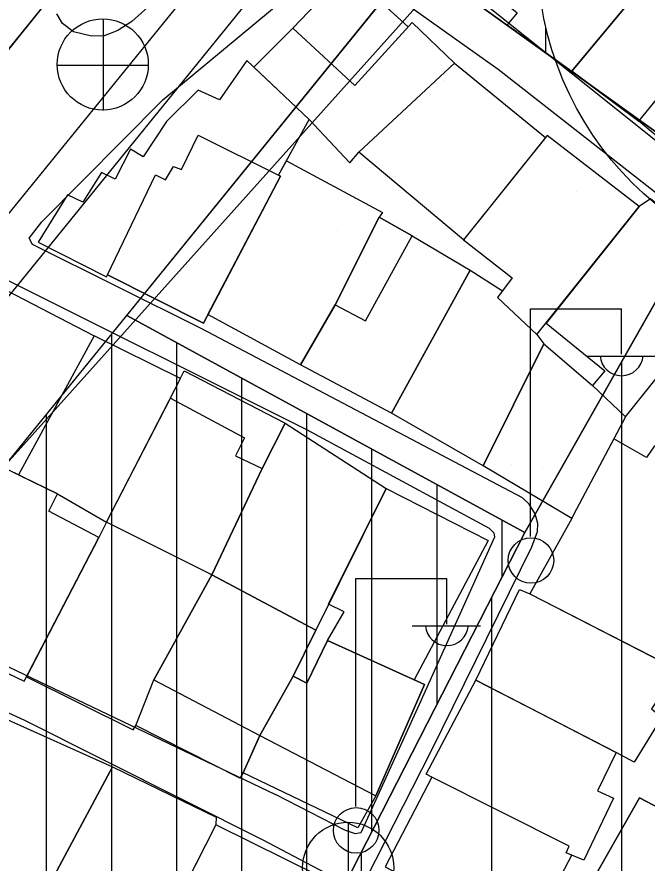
# Model space of a CAD drawing. Extents: x 417997 to 421451, y 4451742 to 4455216.
# Drawn here: x 420395.4 to 420443.8, y 4453138.4 to 4453203.4 of the extents above; entities that cross this region are included whole.
import ezdxf

# ---------------------------------------------------------------- set-up
doc = ezdxf.new("R2010")
doc.units = 0
for name, color, linetype in [('ADA', 7, 'Continuous'), ('ADAKENARI', 7, 'Continuous'), ('B_Mesken', 7, 'Continuous'), ('B_Teras', 7, 'Continuous'), ('Default', 7, 'Continuous'), ('KALDIRIM', 7, 'Continuous'), ('PL_AYA_PARK_DINLENME', 7, 'Continuous'), ('PL_EĞİTİM', 7, 'Continuous'), ('PL_KON_MEV_350', 7, 'Continuous'), ('PL_KON_MEV_450', 7, 'Continuous'), ('S_Elektrik_Diregi', 7, 'Continuous'), ('S_Rogar_Kapagi', 7, 'Continuous'), ('S_Rogar_Kapagi_Buski', 7, 'Continuous'), ('SM_DAIRE', 7, 'Continuous'), ('SN_KENTSEL_DONUSUM', 7, 'Continuous'), ('TR_ORTAYOGUNKONUT', 7, 'Continuous'), ('TR_PARKALANI', 7, 'Continuous'), ('TR_YUKSEKYOGUNKONUT', 7, 'Continuous'), ('Yol_Sose', 7, 'Continuous')]:
    doc.layers.add(name, color=color, linetype=linetype)

# ---------------------------------------------------------------- blocks, each defined once
blk = doc.blocks.new('POINT_DISPLAY')
at = {"layer": 'Default'}
blk.add_line((0, 0), (0, 0), dxfattribs=at)

msp = doc.modelspace()

# ---------------------------------------------------------------- linework, layer by layer
at = {"layer": 'ADA'}
for p, q in [((420426.016, 4453207.777), (420449.713, 4453190.777)), ((420426.016, 4453207.777), (420449.713, 4453190.777)), ((420449.713, 4453190.777), (420434.399, 4453163.753)), ((420449.713, 4453190.777), (420434.399, 4453163.753)), ((420434.399, 4453163.753), (420403.815, 4453180.435)), ((420434.399, 4453163.753), (420403.815, 4453180.435)), ((420380.647, 4453058.73), (420434.399, 4453163.753)), ((420380.647, 4453058.73), (420434.399, 4453163.753))]:
    msp.add_line(p, q, dxfattribs=at)
at = {"layer": 'ADAKENARI'}
for p, q in [((420423.262, 4453236.139), (420367.927, 4453167.8)), ((420423.262, 4453236.139), (420367.927, 4453167.8)), ((420403.815, 4453180.435), (420426.016, 4453207.777)), ((420403.815, 4453180.435), (420426.016, 4453207.777)), ((420327.372, 4453086.289), (420403.815, 4453180.435)), ((420327.372, 4453086.289), (420403.815, 4453180.435))]:
    msp.add_line(p, q, dxfattribs=at)
at = {"layer": 'B_Mesken'}
for points in [[(420433.056, 4453217.413), (420425.951, 4453210.077), (420433.801, 4453203.679), (420433.047, 4453202.739), (420438.017, 4453199.182), (420445.147, 4453207.782), (420442.947, 4453209.535), (420436.112, 4453214.978)], [(420447.415, 4453195.022), (420445.831, 4453193.11), (420443.156, 4453195.339), (420438.017, 4453199.182), (420445.147, 4453207.782), (420452.894, 4453201.714)], [(420420.754, 4453206.866), (420416.582, 4453202.48), (420413.581, 4453199.497), (420417.834, 4453195.47), (420420.962, 4453192.154), (420421.632, 4453192.975), (420429.004, 4453199.814), (420425.741, 4453202.934), (420425.42, 4453202.581)], [(420415.479, 4453191.21), (420417.834, 4453195.47), (420413.048, 4453200.001), (420410.938, 4453196.999), (420409.297, 4453197.735), (420406.854, 4453195.326), (420405.073, 4453192.611), (420404.103, 4453193.201), (420402.914, 4453190.907), (420401.865, 4453191.407), (420400.435, 4453189.118), (420399.249, 4453189.698), (420396.992, 4453186.059), (420402.255, 4453183.398), (420402.34, 4453183.54), (420409.697, 4453179.84), (420415.634, 4453191.134)], [(420429.687, 4453186.236), (420421.632, 4453192.975), (420429.004, 4453199.814), (420435.984, 4453194.09)], [(420429.687, 4453186.236), (420433.41, 4453183.324), (420432.292, 4453181.797), (420435.327, 4453178.965), (420443.182, 4453188.793), (420436.119, 4453194.259)], [(420416.08, 4453192.298), (420423.465, 4453188.335), (420423.199, 4453187.968), (420419.814, 4453181.239), (420417.167, 4453176.631), (420410.047, 4453180.504), (420415.634, 4453191.134), (420415.479, 4453191.21)], [(420436.032, 4453179.847), (420440.553, 4453176.188), (420439.602, 4453175.05), (420442.134, 4453172.652), (420451.019, 4453183.745), (420444.044, 4453189.396), (420443.182, 4453188.793)], [(420425.732, 4453186.551), (420430.203, 4453183.902), (420424.162, 4453172.935), (420417.167, 4453176.631), (420419.814, 4453181.239), (420423.199, 4453187.968)], [(420431.201, 4453168.886), (420424.162, 4453172.935), (420430.203, 4453183.902), (420432.683, 4453182.331), (420432.292, 4453181.797), (420435.327, 4453178.965), (420435.844, 4453178.255)], [(420385.179, 4453172.961), (420387.359, 4453176.742), (420388.169, 4453176.255), (420389.993, 4453179.521), (420390.924, 4453179.031), (420393.184, 4453183.052), (420401.299, 4453178.858), (420395.483, 4453168.178), (420394.033, 4453168.881)], [(420395.483, 4453168.178), (420398.493, 4453166.719), (420402.251, 4453164.56), (420407.928, 4453175.597), (420401.299, 4453178.858)], [(420438.003, 4453164.839), (420431.201, 4453168.886), (420435.844, 4453178.255), (420439.602, 4453175.05), (420442.134, 4453172.652), (420438.137, 4453165.111)], [(420407.172, 4453174.084), (420408.212, 4453176.163), (420415.973, 4453172.152), (420414.209, 4453168.666), (420410.353, 4453160.506), (420402.251, 4453164.56)], [(420415.973, 4453172.152), (420423.737, 4453167.151), (420418.325, 4453156.263), (420410.353, 4453160.506), (420414.209, 4453168.666)], [(420434.778, 4453159.051), (420446.938, 4453152.81), (420453.407, 4453162.537), (420449.685, 4453166.028), (420449.028, 4453165.527), (420446.895, 4453167.11), (420447.124, 4453167.959), (420444.36, 4453170.416), (420443.747, 4453169.521), (420441.238, 4453170.962), (420438.137, 4453165.111), (420438.003, 4453164.839)], [(420387.633, 4453156.321), (420395.932, 4453152.331), (420401.663, 4453163.384), (420397.813, 4453165.398), (420398.493, 4453166.719), (420394.033, 4453168.881)], [(420423.737, 4453167.151), (420431.579, 4453163.15), (420425.903, 4453152.437), (420419.228, 4453155.479), (420420.523, 4453157.68), (420419.32, 4453158.264)], [(420396.105, 4453152.664), (420404.305, 4453148.614), (420404.501, 4453148.94), (420405.881, 4453152.454), (420410.353, 4453160.506), (420402.251, 4453164.56), (420401.663, 4453163.384)], [(420412.747, 4453145.308), (420412.507, 4453144.895), (420404.501, 4453148.94), (420405.881, 4453152.454), (420410.353, 4453160.506), (420418.325, 4453156.263), (420416.586, 4453152.735), (420414.387, 4453148.8), (420414.035, 4453148.169)], [(420446.127, 4453153.227), (420444.137, 4453150.217), (420444.91, 4453149.586), (420442.787, 4453146.12), (420441.41, 4453146.855), (420430.621, 4453152.423), (420433.984, 4453159.383), (420434.778, 4453159.051)], [(420422.955, 4453143.525), (420421.574, 4453141.078), (420412.747, 4453145.308), (420414.035, 4453148.169), (420414.387, 4453148.8), (420416.586, 4453152.735), (420417.655, 4453152.18), (420419.228, 4453155.479), (420426.683, 4453152.082)], [(420435.518, 4453149.922), (420441.41, 4453146.855), (420439.972, 4453143.934), (420441.214, 4453143.348), (420438.942, 4453138.597), (420437.56, 4453139.161), (420437.804, 4453139.676), (420427.244, 4453144.976), (420426.804, 4453145.206), (420430.621, 4453152.423)], [(420395.14, 4453134.346), (420388.398, 4453137.934), (420394.381, 4453149.497), (420402.71, 4453145.766), (420396.317, 4453133.799)], [(420402.71, 4453145.766), (420410.678, 4453141.895), (420410.652, 4453141.313), (420405.913, 4453131.99), (420402.046, 4453133.988), (420400.777, 4453131.279), (420400.356, 4453131.569), (420396.317, 4453133.799)], [(420427.244, 4453144.976), (420423.675, 4453138.093), (420433.707, 4453132.849), (420434.528, 4453132.358), (420438.012, 4453138.976), (420437.56, 4453139.161), (420437.804, 4453139.676)], [(420449.262, 4453129.97), (420452.93, 4453127.892), (420457.542, 4453135.393), (420453.217, 4453138.138), (420443.215, 4453143.385), (420439.02, 4453136.039), (420449.262, 4453129.97)], [(420406.128, 4453132.414), (420404.815, 4453129.831), (420412.83, 4453125.727), (420418.785, 4453137.297), (420410.652, 4453141.313)]]:
    msp.add_lwpolyline(points, close=True, dxfattribs=at)
at = {"layer": 'B_Teras'}
for points in [[(420447.415, 4453195.022), (420452.894, 4453201.714), (420445.147, 4453207.782), (420438.017, 4453199.182), (420443.156, 4453195.339), (420444.626, 4453197.129)], [(420416.582, 4453202.48), (420413.581, 4453199.497), (420417.834, 4453195.47), (420420.962, 4453192.154), (420421.632, 4453192.975), (420429.004, 4453199.814), (420425.741, 4453202.934), (420421.33, 4453198.101)], [(420402.34, 4453183.54), (420406.015, 4453191.235), (420406.78, 4453190.836), (420407.389, 4453191.874), (420408.008, 4453191.644), (420409.308, 4453194.268), (420415.634, 4453191.134), (420409.697, 4453179.84)], [(420419.814, 4453181.239), (420422.142, 4453180.007), (420425.732, 4453186.551), (420423.199, 4453187.968)], [(420407.172, 4453174.084), (420412.861, 4453171.033), (420412.165, 4453169.645), (420414.209, 4453168.666), (420410.353, 4453160.506), (420402.251, 4453164.56)], [(420410.353, 4453160.506), (420405.881, 4453152.454), (420414.035, 4453148.169), (420416.586, 4453152.735), (420418.325, 4453156.263)], [(420414.035, 4453148.169), (420422.955, 4453143.525), (420426.683, 4453152.082), (420419.228, 4453155.479), (420417.655, 4453152.18), (420416.586, 4453152.735)], [(420439.02, 4453136.039), (420443.215, 4453143.385), (420453.217, 4453138.138), (420451.292, 4453135.024), (420451.911, 4453134.545), (420449.262, 4453129.97)]]:
    msp.add_lwpolyline(points, close=True, dxfattribs=at)
at = {"layer": 'KALDIRIM'}
for p, q in [((420439.644, 4453237.253), (420391.998, 4453178.573)), ((420439.644, 4453237.253), (420391.998, 4453178.573)), ((420418.202, 4453217.191), (420389.187, 4453181.456)), ((420418.202, 4453217.191), (420389.187, 4453181.456))]:
    msp.add_line(p, q, dxfattribs=at)
at = {"layer": 'PL_AYA_PARK_DINLENME'}
msp.add_lwpolyline([(420449.713, 4453190.777), (420434.399, 4453163.753), (420403.815, 4453180.435), (420426.016, 4453207.777)], close=True, dxfattribs=at)
msp.add_lwpolyline([(420449.713, 4453190.777), (420434.399, 4453163.753), (420403.815, 4453180.435), (420426.016, 4453207.777)], close=True, dxfattribs=at)
at = {"layer": 'PL_EĞİTİM'}
msp.add_lwpolyline([(420363.831, 4453162.741), (420367.927, 4453167.8), (420423.262, 4453236.139)], dxfattribs=at)
msp.add_lwpolyline([(420363.831, 4453162.741), (420367.927, 4453167.8), (420423.262, 4453236.139)], dxfattribs=at)
at = {"layer": 'PL_KON_MEV_350'}
msp.add_lwpolyline([(420345.713, 4452985.559), (420346.185, 4453017.188), (420363.18, 4453066.755), (420380.647, 4453058.73), (420434.399, 4453163.753), (420449.713, 4453190.777), (420473.239, 4453173.418), (420408.599, 4453052.115), (420405.936, 4453046.78), (420403.56, 4453041.311), (420401.479, 4453035.722), (420399.699, 4453030.032), (420398.223, 4453024.254), (420397.058, 4453018.406), (420396.205, 4453012.505), (420395.668, 4453006.566), (420393.311, 4452969.582), (420382.694, 4452960.215), (420311.223, 4452964.599), (420301.856, 4452975.193), (420302.652, 4452988.122)], close=True, dxfattribs=at)
at = {"layer": 'PL_KON_MEV_450'}
for points in [[(420449.713, 4453190.777), (420426.016, 4453207.777), (420446.144, 4453232.566), (420461.35, 4453235.775), (420487.899, 4453222.192), (420492.099, 4453208.812), (420473.239, 4453173.418)], [(420449.713, 4453190.777), (420426.016, 4453207.777), (420446.144, 4453232.566), (420461.35, 4453235.775), (420487.899, 4453222.192), (420492.099, 4453208.812), (420473.239, 4453173.418)], [(420434.399, 4453163.753), (420380.647, 4453058.73), (420363.18, 4453066.755), (420346.185, 4453017.188), (420345.713, 4452985.559), (420302.652, 4452988.122), (420305.193, 4453029.398), (420305.766, 4453035.576), (420306.721, 4453041.706), (420308.054, 4453047.765), (420309.761, 4453053.73), (420311.834, 4453059.578), (420314.266, 4453065.286), (420317.047, 4453070.832), (420320.166, 4453076.195), (420323.613, 4453081.354), (420327.372, 4453086.289), (420403.815, 4453180.435)], [(420434.399, 4453163.753), (420380.647, 4453058.73), (420363.18, 4453066.755), (420346.185, 4453017.188), (420345.713, 4452985.559), (420302.652, 4452988.122), (420305.193, 4453029.398), (420305.766, 4453035.576), (420306.721, 4453041.706), (420308.054, 4453047.765), (420309.761, 4453053.73), (420311.834, 4453059.578), (420314.266, 4453065.286), (420317.047, 4453070.832), (420320.166, 4453076.195), (420323.613, 4453081.354), (420327.372, 4453086.289), (420403.815, 4453180.435)]]:
    msp.add_lwpolyline(points, close=True, dxfattribs=at)
at = {"layer": 'S_Elektrik_Diregi'}
for p, q in [((420434.828, 4453163.448), (420434.828, 4453180.948)), ((420434.828, 4453180.948), (420441.828, 4453180.948)), ((420441.828, 4453177.448), (420441.828, 4453180.948)), ((420439.168, 4453177.308), (420444.418, 4453177.308)), ((420421.404, 4453142.721), (420421.404, 4453160.221)), ((420421.404, 4453160.221), (420428.404, 4453160.221)), ((420428.404, 4453156.721), (420428.404, 4453160.221)), ((420425.744, 4453156.581), (420430.994, 4453156.581))]:
    msp.add_line(p, q, dxfattribs=at)
for centre in [(420434.864, 4453161.613), (420421.44, 4453140.885)]:
    msp.add_circle(centre, 1.75, dxfattribs=at)
for centre in [(420441.829, 4453177.461), (420428.405, 4453156.734)]:
    msp.add_arc(centre, 1.658, 184.83843, 355.14641, dxfattribs=at)
at = {"layer": 'S_Rogar_Kapagi'}
for p, q in [((420402.018, 4453196.175), (420402.018, 4453203.175)), ((420398.448, 4453199.64), (420405.448, 4453199.64))]:
    msp.add_line(p, q, dxfattribs=at)
msp.add_circle((420401.965, 4453199.703), 3.5, dxfattribs=at)
at = {"layer": 'S_Rogar_Kapagi_Buski'}
msp.add_line((420420.822, 4453141.514), (420420.822, 4453134.514), dxfattribs=at)
msp.add_circle((420420.822, 4453138.014), 3.5, dxfattribs=at)
at = {"layer": 'SM_DAIRE'}
msp.add_circle((420460.352, 4453208.264), 25, dxfattribs=at)
msp.add_circle((420460.352, 4453208.264), 25, dxfattribs=at)
at = {"layer": 'SN_KENTSEL_DONUSUM'}
msp.add_line((420462.437, 4453244.714), (420349.946, 4453119.314), dxfattribs=at)
msp.add_line((420462.437, 4453244.714), (420349.946, 4453119.314), dxfattribs=at)
at = {"layer": 'TR_ORTAYOGUNKONUT'}
for p, q in [((420441.856, 4453114.526), (420441.856, 4453176.913)), ((420441.856, 4453114.526), (420441.856, 4453176.913)), ((420431.856, 4453095.76), (420431.856, 4453158.785)), ((420431.856, 4453095.76), (420431.856, 4453158.785)), ((420421.856, 4453076.994), (420421.856, 4453139.246)), ((420421.856, 4453076.994), (420421.856, 4453139.246))]:
    msp.add_line(p, q, dxfattribs=at)
at = {"layer": 'TR_YUKSEKYOGUNKONUT'}
for p, q in [((420436.016, 4453200.603), (420436.016, 4453202.542)), ((420436.016, 4453200.603), (420436.016, 4453202.542)), ((420402.652, 4453101.725), (420402.652, 4453179.003)), ((420402.652, 4453101.725), (420402.652, 4453179.003)), ((420407.652, 4453111.494), (420407.652, 4453178.342)), ((420407.652, 4453111.494), (420407.652, 4453178.342)), ((420412.652, 4453121.263), (420412.652, 4453175.615)), ((420412.652, 4453121.263), (420412.652, 4453175.615)), ((420417.652, 4453131.032), (420417.652, 4453172.888)), ((420417.652, 4453131.032), (420417.652, 4453172.888)), ((420397.652, 4453121.248), (420397.652, 4453172.845)), ((420397.652, 4453121.248), (420397.652, 4453172.845)), ((420422.652, 4453140.801), (420422.652, 4453170.16)), ((420422.652, 4453140.801), (420422.652, 4453170.16)), ((420427.652, 4453150.57), (420427.652, 4453167.433)), ((420427.652, 4453150.57), (420427.652, 4453167.433)), ((420432.652, 4453160.339), (420432.652, 4453164.706)), ((420432.652, 4453160.339), (420432.652, 4453164.706))]:
    msp.add_line(p, q, dxfattribs=at)
at = {"layer": 'Yol_Sose'}
for points in [[(420451.929, 4453187.885), (420423.96, 4453210.234), (420423.989, 4453210.537), (420424.325, 4453211.177), (420438.231, 4453225.887), (420438.231, 4453225.887), (420439.045, 4453225.95), (420439.846, 4453225.641), (420452.693, 4453217.076), (420468.068, 4453206.16), (420491.823, 4453188.776), (420491.984, 4453188.363), (420491.934, 4453187.892), (420491.629, 4453187.21), (420487.111, 4453181.017)], [(420398.036, 4453089.803), (420410.166, 4453113.467), (420419.435, 4453131.73), (420427.173, 4453146.919), (420434.932, 4453162.661), (420435.382, 4453163.834), (420435.386, 4453164.442), (420435.195, 4453165.2), (420434.718, 4453165.924), (420434.217, 4453166.427), (420409.516, 4453179.432), (420396.56, 4453185.877), (420396.302, 4453186.368), (420397.274, 4453187.617), (420406.575, 4453196.99), (420419.528, 4453207.731)], [(420409.672, 4453207.94), (420404.2, 4453203.003), (420403.128, 4453202.303), (420402.073, 4453201.906), (420401.107, 4453201.867), (420399.716, 4453202.206), (420398.872, 4453202.856), (420398.437, 4453203.594)], [(420421.134, 4453207.339), (420432.349, 4453199.33), (420448.706, 4453186.551), (420465.988, 4453172.278), (420474.416, 4453165.216), (420474.521, 4453164.624), (420474.138, 4453163.71), (420466.643, 4453150.008), (420455.761, 4453130.775), (420444.242, 4453110.558), (420435.596, 4453093.812)], [(420384.823, 4453175.736), (420392.327, 4453183.734), (420392.677, 4453183.898), (420393.212, 4453183.844), (420393.702, 4453183.595), (420417.631, 4453171.671), (420431.65, 4453164.088), (420432.011, 4453163.739), (420432.061, 4453163.392), (420426.27, 4453150.554), (420421.786, 4453140.706), (420421.382, 4453140.617), (420420.617, 4453140.863), (420415.244, 4453143.635)], [(420415.264, 4453143.624), (420380.037, 4453160.438), (420375.296, 4453162.984), (420375.07, 4453163.333), (420374.947, 4453163.711), (420384.823, 4453175.736)], [(420414.273, 4453140.151), (420419.02, 4453137.642), (420419.241, 4453137.199), (420419.244, 4453136.468), (420407.49, 4453114.097), (420407.086, 4453113.994), (420406.68, 4453114.128), (420390.876, 4453122), (420373.951, 4453130.914), (420357.521, 4453139.968), (420357.424, 4453140.183), (420357.451, 4453140.715), (420372.095, 4453160.347), (420372.421, 4453160.65), (420372.716, 4453160.737), (420382.252, 4453155.616)], [(420382.252, 4453155.616), (420395.941, 4453149.358), (420414.273, 4453140.151)]]:
    msp.add_lwpolyline(points, dxfattribs=at)

# ---------------------------------------------------------------- block references
at = {"layer": 'TR_PARKALANI', "xscale": 0.1, "yscale": 0.10000000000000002}
for p in [(420428.15, 4453198.507), (420428.15, 4453198.507), (420424.456, 4453191.072), (420424.456, 4453191.072), (420438.362, 4453189.948), (420438.362, 4453189.948), (420434.81, 4453189.527), (420434.81, 4453189.527), (420420.038, 4453186.922), (420420.038, 4453186.922), (420438.359, 4453183.543), (420438.359, 4453183.543), (420441.471, 4453180.547), (420441.471, 4453180.547), (420426.699, 4453177.942), (420426.699, 4453177.942), (420429.469, 4453169.432), (420429.469, 4453169.432), (420433.359, 4453168.962), (420433.359, 4453168.962), (420435.755, 4453168.771), (420435.755, 4453168.771)]:
    msp.add_blockref('POINT_DISPLAY', p, dxfattribs=at)

doc.saveas('drawing.dxf')
